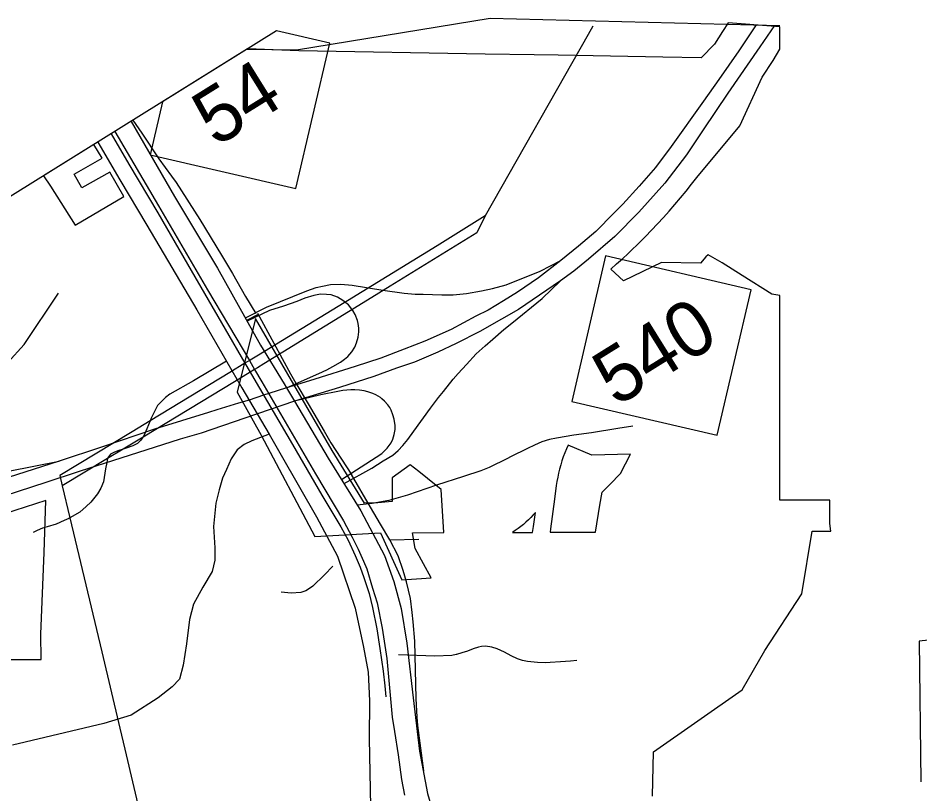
# Model space of a CAD drawing. Extents: x 2001466 to 31450019, y -30647475 to 847247.
# Drawn here: x 31430877 to 31436559, y -30625236 to -30620345 of the extents above; entities that cross this region are included whole.
import ezdxf

# ---------------------------------------------------------------- set-up
doc = ezdxf.new("R2010")
doc.units = 0
for name, color, linetype in [('Exist Boundary Political City Limit New Hole', 7, 'Continuous'), ('Exist Boundary Political CountyLine', 7, 'Continuous'), ('Exist Hydrographic Creek Single Shore', 7, 'Continuous'), ('Exist Railroad Mainline', 7, 'Continuous'), ('Exist Railroad Siding', 7, 'Continuous'), ('Exist Road Non-System Type 51', 7, 'Continuous'), ('Exist Road Primary Interstate Ramp 1 Lane Attributed', 7, 'Continuous'), ('Exist Road Primary NC Attributed', 7, 'Continuous'), ('Exist Road Primary NC Shield CELL', 7, 'Continuous'), ('Exist Road Primary NC Shield Number Label', 7, 'Continuous'), ('Exist Road Primary NC UnDivided 4 Lane Attributed', 7, 'Continuous'), ('Exist Road Secondary Type 41 Attributed', 7, 'Continuous'), ('Exist Road Secondary Type 51 Attributed', 7, 'Continuous'), ('Exist Utilities Electrical Transmission Line', 7, 'Continuous'), ('Map Preparation Boundary City Limit Buffer Line', 7, 'Continuous'), ('Prop Road Primary Interstate Projected', 7, 'Continuous')]:
    doc.layers.add(name, color=color, linetype=linetype)

msp = doc.modelspace()

# ---------------------------------------------------------------- linework, layer by layer
at = {"layer": 'Exist Boundary Political City Limit New Hole'}
msp.add_line((31431355.2, -30621141.9), (31431036.6, -30621340.3), dxfattribs=at)
for points in [[(31431036.6, -30621340.3), (31431080.4, -30621404), (31431237.6, -30621650.8), (31431543.9, -30621470), (31431455.9, -30621315.5), (31431278.3, -30621416), (31431230.3, -30621328.6), (31431406, -30621228.7), (31431355.2, -30621141.9)], [(31432408, -30622974.2), (31432746.1, -30623613.8), (31433160.3, -30623589.7), (31433294.9, -30623886.1), (31433479.6, -30623874), (31433431.8, -30623785.1), (31433379.6, -30623688.5), (31433362.3, -30623589.3), (31433558.9, -30623586.9), (31433543, -30623316.3), (31433456.5, -30623246.2), (31433401.4, -30623203.5), (31433347.9, -30623160.6), (31433232.8, -30623243.3), (31433234.1, -30623392.8), (31433143.6, -30623400.8), (31433060.1, -30623402.6), (31432854.8, -30623070.8), (31432371.8, -30622238), (31432257.9, -30622703.3), (31432408, -30622974.2)], [(31434303, -30623136), (31434295.3, -30623161.6), (31434288.3, -30623187.4), (31434282, -30623213.3), (31434276.5, -30623239.5), (31434271.8, -30623265.8), (31434267.8, -30623292.3), (31434256.5, -30623377.5), (31434231.3, -30623565.5), (31434228.3, -30623586.1), (31434514.3, -30623584.7), (31434542.9, -30623415.7), (31434556.9, -30623334), (31434604.3, -30623285.4), (31434672.6, -30623215.3), (31434735.3, -30623094.1), (31434491.4, -30623099.5), (31434341.8, -30623036.5), (31434331, -30623060.9), (31434320.9, -30623085.7), (31434311.6, -30623110.7), (31434303, -30623136)], [(31431021.3, -30624229.1), (31431042.5, -30623712.7), (31431051.3, -30623386.3), (31430659.6, -30623511.8), (31430414.3, -30623630.1), (31430405.5, -30623937.7), (31430405.3, -30623948.6), (31430397.4, -30624234.4), (31430393.3, -30624378.5), (31430392.6, -30624390.1), (31430649.4, -30624389.5), (31430747.6, -30624388), (31431022.5, -30624387.6), (31431021.3, -30624229.1)], [(31434124.3, -30623549.3), (31434136.1, -30623460.7), (31434122.1, -30623476.8), (31434107.4, -30623492.5), (31434092.3, -30623507.7), (31434076.6, -30623522.3), (31434060.5, -30623536.5), (31434043.9, -30623550), (31434026.9, -30623563), (31434009.4, -30623575.5), (31433991.5, -30623587.3), (31434118.4, -30623587.5), (31434124.3, -30623549.3)]]:
    msp.add_lwpolyline(points, dxfattribs=at)
at = {"layer": 'Exist Boundary Political CountyLine'}
msp.add_lwpolyline([(31432320.4, -30620540.7), (31432630.9, -30620544.1), (31433851.3, -30620344.6), (31435675.8, -30620391.5)], dxfattribs=at)
at = {"layer": 'Exist Hydrographic Creek Single Shore'}
msp.add_lwpolyline([(31427167, -30625941.3), (31427306.5, -30625810.6), (31427780.5, -30625068.9), (31428088.5, -30624901.3), (31428338.5, -30624683.3), (31428487.6, -30624450.1), (31428587.4, -30624383.3), (31428828.6, -30624332.5), (31428970.5, -30624131.9), (31428994.4, -30623991.3), (31429161.6, -30623847.1), (31429419.5, -30623832.7), (31429826.6, -30623197.9), (31430134.5, -30622895.8), (31430217.6, -30622789.3), (31430342.5, -30622722.9), (31430567.4, -30622711), (31430708.5, -30622628.7), (31430916.4, -30622403.2), (31431132.5, -30622079.5)], dxfattribs=at)
at = {"layer": 'Exist Railroad Mainline'}
msp.add_lwpolyline([(31431485.9, -30621060.5), (31431761.9, -30621528.7), (31432071.1, -30622059), (31432334.2, -30622504.2), (31432367.3, -30622560.3), (31432413.3, -30622638.1), (31432751.4, -30623217), (31432927.4, -30623514.6), (31432981.3, -30623617.7), (31433019.7, -30623692.5), (31433052.2, -30623769.2), (31433073.2, -30623817.6), (31433110.7, -30623938.4), (31433138.8, -30624031), (31433171.5, -30624191.6), (31433199.6, -30624382.2), (31433217.9, -30624566.6), (31433234.1, -30624750.9), (31433248.2, -30624841.2), (31433271.2, -30624989.7), (31433292, -30625144.1), (31433312, -30625242.6)], dxfattribs=at)
at = {"layer": 'Exist Railroad Siding'}
msp.add_lwpolyline([(31431464.1, -30621074), (31431575.3, -30621264.9), (31431757, -30621572.6), (31431944.4, -30621896.4), (31432182.1, -30622305.3), (31432306.4, -30622521.1), (31432338.9, -30622577.5), (31432361.7, -30622617), (31432605.2, -30623032), (31432790.7, -30623351.8), (31432910.6, -30623552.3), (31432956.9, -30623635.2), (31433000.9, -30623732.1), (31433031.4, -30623806.8), (31433056.1, -30623871.3), (31433088, -30623971.9), (31433110.2, -30624060.4), (31433137.5, -30624194.9), (31433156.9, -30624319.3), (31433178, -30624461.8), (31433188.1, -30624554), (31433194.7, -30624624.1)], dxfattribs=at)
at = {"layer": 'Exist Road Non-System Type 51'}
msp.add_line((31434396.9, -30624394.8), (31434356.4, -30624398.5), dxfattribs=at)
for points in [[(31432189.4, -30622507.6), (31431981.4, -30622631.2), (31431833.7, -30622716.2), (31431805.2, -30622737.6), (31431756.2, -30622786.6), (31431739.5, -30622820.3), (31431716.6, -30622867.8), (31431709.5, -30622884.7)], [(31431709.5, -30622884.7), (31431689.2, -30622933.3), (31431676.6, -30622963), (31431664.4, -30622986.2)], [(31434749.6, -30622917.8), (31434655.3, -30622931.9), (31434488.8, -30622958.5), (31434378.5, -30622974.3), (31434268.1, -30622992), (31434223.9, -30623001.1), (31434175.6, -30623016.1), (31434131.2, -30623037.2), (31434086.7, -30623058.3), (31433979.8, -30623111.6)], [(31431664.4, -30622986.2), (31431662, -30622990.7), (31431647.7, -30623008.4), (31431629.3, -30623026.1), (31431601, -30623041.5), (31431558.7, -30623056.6), (31431539.1, -30623062.1)], [(31431539.1, -30623062.1), (31431512.4, -30623069.7), (31431484.2, -30623081.1), (31431459.9, -30623094.6), (31431441.4, -30623118.2), (31431440.9, -30623121.7)], [(31431440.9, -30623121.7), (31431436.8, -30623146.1), (31431428, -30623185.9), (31431414.4, -30623267.7), (31431397.5, -30623307.3), (31431376.8, -30623342.9), (31431335.7, -30623396.1), (31431305.2, -30623423.4), (31431266.4, -30623458.7), (31431203.7, -30623495.7)], [(31433979.8, -30623111.6), (31433959.4, -30623121.7), (31433844.3, -30623177.3), (31433791.9, -30623198.3), (31433683.1, -30623234.1), (31433512, -30623288.6), (31433331.2, -30623351.3), (31433212.4, -30623385.3), (31433107.8, -30623405.1), (31433014.3, -30623415)], [(31431203.7, -30623495.7), (31431197.6, -30623499.2), (31431167.3, -30623512.6), (31431116.9, -30623535.6), (31431060.5, -30623552.4), (31431030.4, -30623559.8), (31430998.1, -30623575.2), (31430971.8, -30623588.6)], [(31432860.8, -30623800.6), (31432807.7, -30623855.5), (31432734.3, -30623926), (31432712, -30623941.5), (31432689.7, -30623955.1), (31432659.4, -30623966.5), (31432597.4, -30623969.2), (31432533.5, -30623963.9)], [(31434356.4, -30624398.5), (31434324.7, -30624401.4), (31434198.6, -30624408.8), (31434148.6, -30624407.8), (31434086.8, -30624400.5), (31434054.9, -30624393.8), (31434023.1, -30624383.2), (31433983.5, -30624364.4), (31433942, -30624341.5), (31433894.4, -30624320.6), (31433860.6, -30624309.9), (31433822.7, -30624305.1), (31433796.7, -30624306.6), (31433776.6, -30624310.1), (31433744.4, -30624321.5), (31433708.1, -30624334.7), (31433671.9, -30624346), (31433639.6, -30624357.3), (31433637.5, -30624357.7)], [(31433637.5, -30624357.7), (31433609.5, -30624362.7), (31433503.4, -30624366.6), (31433273.6, -30624357.9)]]:
    msp.add_lwpolyline(points, dxfattribs=at)
at = {"layer": 'Exist Road Primary Interstate Ramp 1 Lane Attributed'}
for points in [[(31432309.1, -30622234.5), (31432442.1, -30622167.1), (31432697.2, -30622064.1), (31432755.4, -30622043.1), (31432794.5, -30622034.1), (31432844.7, -30622025), (31432909.9, -30622022), (31432982, -30622028.8), (31433174.7, -30622059.3), (31433310.2, -30622078.4), (31433378.9, -30622086), (31433428.5, -30622086), (31433547.2, -30622090.3), (31433618.3, -30622090.3), (31433702.9, -30622080.7), (31433797, -30622065.3), (31433866.2, -30622049.9), (31433952.7, -30622026.9), (31434167, -30621941.2), (31434297, -30621872.5)], [(31432930.5, -30623279.4), (31433104.8, -30623181.8), (31433177.8, -30623135.9), (31433238.3, -30623099.5), (31433271.6, -30623070.3), (31433301.9, -30623038.8), (31433332.8, -30623000.4), (31433371.1, -30622948.3), (31433475.6, -30622804.5), (31433525.7, -30622736.4), (31433556.6, -30622698), (31433617.5, -30622620.2), (31433648.7, -30622585.2), (31433701.3, -30622527.7), (31433762.5, -30622461.5), (31433818.8, -30622410.4), (31433868.4, -30622368.2), (31433938, -30622307), (31433987.2, -30622268), (31434179.2, -30622112.3), (31434294.9, -30622001.7)], [(31432567.6, -30622675.6), (31432771.1, -30622584.5), (31432821.4, -30622561.3), (31432859.7, -30622541), (31432907.7, -30622514.8), (31432933.2, -30622496), (31432955, -30622477.3), (31432979.8, -30622448.8), (31432997.8, -30622419.5), (31433009, -30622392.5), (31433020.1, -30622356.9), (31433023.6, -30622323.1), (31433023.1, -30622299.3), (31433019.1, -30622270.6), (31433014.5, -30622250.3), (31432999.8, -30622213), (31432986.7, -30622188.7), (31432958, -30622153.1), (31432924, -30622125.1), (31432889.9, -30622104.7), (31432849.8, -30622090.4), (31432821, -30622088.1), (31432781.6, -30622085.6), (31432740.6, -30622092.8), (31432684.3, -30622110.2), (31432633.1, -30622130.6), (31432549.2, -30622161.3), (31432460.6, -30622187.9), (31432320.2, -30622254.5)], [(31432915.2, -30623254.6), (31433068.3, -30623154.8), (31433168.2, -30623090), (31433201.8, -30623055.1), (31433226.8, -30623022.6), (31433238, -30622998.9), (31433245.5, -30622970.3), (31433251.8, -30622939.1), (31433251.8, -30622914.1), (31433245.5, -30622874.2), (31433238, -30622845.6), (31433226.8, -30622815.6), (31433218.1, -30622799.9), (31433206.8, -30622783.2), (31433185.5, -30622759.5), (31433169.4, -30622744.6), (31433160.4, -30622737.7), (31433130.2, -30622719.7), (31433111.5, -30622711.1), (31433079.8, -30622700.3), (31433056.8, -30622694.6), (31433028.1, -30622690.3), (31432998.6, -30622687.4), (31432972.7, -30622688.1), (31432922.6, -30622692.4), (31432891, -30622699.6), (31432784.3, -30622719.6), (31432618.1, -30622760.6)]]:
    msp.add_lwpolyline(points, dxfattribs=at)
at = {"layer": 'Exist Road Primary NC Attributed'}
for points in [[(31431588.9, -30620996.3), (31431862.3, -30621469.4), (31432134.3, -30621921.1), (31432404.6, -30622405.8), (31432552.7, -30622650.6), (31432567.6, -30622675.6)], [(31432567.6, -30622675.6), (31432618.1, -30622760.6)], [(31432618.1, -30622760.6), (31432831.1, -30623118.4), (31433037, -30623451.8), (31433185.1, -30623732.8), (31433244.6, -30623897), (31433289.7, -30624067.7), (31433326.7, -30624285.9), (31433365.3, -30624629.7), (31433405.5, -30624966.3), (31433455.4, -30625233.6), (31433523, -30625461.4), (31433609.9, -30625667.6), (31433692, -30625822.2), (31433819.1, -30626017.8)]]:
    msp.add_lwpolyline(points, dxfattribs=at)
at = {"layer": 'Exist Road Primary NC Shield CELL'}
msp.add_line((31432506.1, -30620425), (31431787.9, -30620872.4), dxfattribs=at)
for points in [[(31431787.9, -30620872.4), (31431710.1, -30621207), (31432627.5, -30621420.2), (31432840.7, -30620502.8), (31432506.1, -30620425)], [(31435282.1, -30622975.1), (31435495.3, -30622057.7), (31434577.9, -30621844.5), (31434364.7, -30622761.9), (31435282.1, -30622975.1)]]:
    msp.add_lwpolyline(points, dxfattribs=at)
at = {"layer": 'Exist Road Primary NC UnDivided 4 Lane Attributed'}
for p, q in [((31432567.6, -30622675.6), (31432455.8, -30622711.1)), ((31432631.8, -30622657.1), (31432567.6, -30622675.6)), ((31432422.9, -30622721.3), (31432333, -30622753.8)), ((31432455.8, -30622711.1), (31432422.9, -30622721.3))]:
    msp.add_line(p, q, dxfattribs=at)
for points in [[(31435642.9, -30620390.7), (31435550, -30620526.3), (31435348.7, -30620817.6), (31435192, -30621049.6), (31435087.1, -30621206.3), (31434951, -30621386.1), (31434787.8, -30621568.7), (31434635.7, -30621720.9), (31434470, -30621865.4), (31434377.3, -30621941.2), (31434294.9, -30622001.7)], [(31435526.8, -30620387.7), (31435417.6, -30620552), (31435292.2, -30620731.6), (31435195.2, -30620869.2), (31434991.1, -30621155.1), (31434892.9, -30621286.6), (31434848.8, -30621336.8), (31434789.7, -30621404.8), (31434687.1, -30621517.1), (31434668.6, -30621537.6), (31434629.2, -30621575), (31434516, -30621689.5), (31434408.4, -30621781.7), (31434297, -30621872.5)], [(31434297, -30621872.5), (31434154.6, -30621982.2), (31434023, -30622073.4), (31433934.1, -30622126.6), (31433838.6, -30622185.2), (31433760.7, -30622224), (31433604.8, -30622308.1), (31433440.1, -30622381.2), (31433310, -30622432), (31433162.2, -30622487.9), (31433000.1, -30622540.5), (31432746.6, -30622621.9), (31432631.8, -30622657.1)], [(31434294.9, -30622001.7), (31434029.8, -30622181.3), (31433922.4, -30622243.1), (31433785.8, -30622321.2), (31433637.8, -30622396), (31433521.1, -30622450.3), (31433375, -30622513.3), (31433261.2, -30622551.8), (31433118.9, -30622604.1), (31432902.5, -30622673.9), (31432618.1, -30622760.6)], [(31432333.3, -30622753.7), (31432266.6, -30622773.1), (31432128.2, -30622815.2), (31432077.1, -30622830.9), (31431737.2, -30622937.3), (31431403.2, -30623049.8), (31431135.7, -30623137.6)], [(31432618.1, -30622760.6), (31432306.4, -30622867.7), (31432030.1, -30622960.8), (31431898.8, -30622999.1), (31431262, -30623202.4), (31431052.4, -30623271.8), (31430700.7, -30623385.1)], [(31431135.7, -30623137.6), (31430438.2, -30623361.2), (31430261, -30623420.9), (31430133.8, -30623465.1), (31430037.5, -30623507.5), (31429987.4, -30623528.7), (31429876.5, -30623584.4), (31429741.7, -30623658.9), (31429607, -30623740.7), (31429484.2, -30623824.8), (31429375.9, -30623906.6), (31429281.1, -30623981.1), (31429221.2, -30624035.3), (31429153.1, -30624097.5), (31429084, -30624169.5), (31429006.2, -30624253.5), (31428871.4, -30624408.2), (31428775.7, -30624525.2)]]:
    msp.add_lwpolyline(points, dxfattribs=at)
at = {"layer": 'Exist Road Secondary Type 41 Attributed'}
msp.add_lwpolyline([(31432458.2, -30622967.5), (31432350.3, -30623009.8), (31432301.1, -30623033.3), (31432257.2, -30623066.5), (31432219.8, -30623123.2), (31432191, -30623189.5), (31432164.8, -30623244.1), (31432143.4, -30623317.9), (31432122.1, -30623403.2), (31432109.2, -30623549.8), (31432117.3, -30623685), (31432117.3, -30623762.3), (31432099.6, -30623834), (31432041.6, -30623932.2), (31431982.1, -30624040.1), (31431957.9, -30624136.8), (31431938.6, -30624289.8), (31431917.7, -30624424.2), (31431893.6, -30624512.8), (31431848.5, -30624561.1), (31431760, -30624630.4), (31431589.4, -30624738.3), (31431417.2, -30624791.4), (31430841.1, -30624927.5)], dxfattribs=at)
at = {"layer": 'Exist Road Secondary Type 51 Attributed'}
for points in [[(31431380.1, -30621126.4), (31431518.6, -30621365.2), (31431689.2, -30621649.5), (31432003, -30622183.3), (31432286.2, -30622676.1), (31432458.2, -30622967.5)], [(31432458.2, -30622967.5), (31432535.2, -30623100.7), (31432756.1, -30623488.6), (31432889.7, -30623736.6), (31433000.7, -30624064.3), (31433052.2, -30624310.7), (31433082.8, -30624468.5), (31433090.9, -30624649.7), (31433089.2, -30624886.4), (31433097.3, -30625315.6), (31433152, -30625692.4), (31433224.4, -30626049.1)]]:
    msp.add_lwpolyline(points, dxfattribs=at)
at = {"layer": 'Exist Utilities Electrical Transmission Line'}
for p, q in [((31434498.1, -30620396.8), (31434468.4, -30620449)), ((31434468.4, -30620449), (31433818.8, -30621590.8)), ((31432306.4, -30622521.1), (31432211.4, -30622579)), ((31432334.2, -30622504.2), (31432306.4, -30622521.1)), ((31432211.4, -30622579), (31431709.5, -30622884.7)), ((31432338.9, -30622577.5), (31432239.6, -30622637.7)), ((31432367.3, -30622560.3), (31432338.9, -30622577.5)), ((31432239.6, -30622637.7), (31431664.4, -30622986.2)), ((31431664.4, -30622986.2), (31431539.1, -30623062.1)), ((31431539.1, -30623062.1), (31431440.9, -30623121.7)), ((31431440.9, -30623121.7), (31431155.8, -30623294.4)), ((31431155.8, -30623294.4), (31431203.7, -30623495.7))]:
    msp.add_line(p, q, dxfattribs=at)
for points in [[(31433818.8, -30621590.8), (31433516.9, -30621780.6), (31432952.7, -30622127.6)], [(31433818.8, -30621590.8), (31433766.6, -30621697.7), (31433221.5, -30622034.8)], [(31433221.5, -30622034.8), (31433077.8, -30622123.6), (31432425.1, -30622524.9)], [(31432952.7, -30622127.6), (31432931.5, -30622140.6), (31432391.5, -30622469.3)], [(31432391.5, -30622469.3), (31432340.1, -30622500.6), (31432334.2, -30622504.2)], [(31432425.1, -30622524.9), (31432385.1, -30622549.5), (31432367.3, -30622560.3)], [(31431709.5, -30622884.7), (31431596.8, -30622953.4), (31431139.2, -30623228), (31431155.8, -30623294.4)], [(31431203.7, -30623495.7), (31431404.4, -30624339.5), (31431518.6, -30624820.5)], [(31431518.6, -30624820.5), (31431549.9, -30624952.5), (31431654.7, -30625400.7), (31431752.6, -30625798.7), (31431870.4, -30626297.1), (31432016, -30626904.1), (31432155.9, -30627493), (31432270, -30627979.4), (31432417.6, -30628584.4), (31432504.1, -30628952.2), (31432596.4, -30629330.1), (31432719.5, -30629862.6), (31432755.6, -30630016.4)]]:
    msp.add_lwpolyline(points, dxfattribs=at)
at = {"layer": 'Map Preparation Boundary City Limit Buffer Line'}
for p, q in [((31435675.8, -30620399.5), (31435349.6, -30620373.9)), ((31435675.8, -30620541.2), (31435675.8, -30620399.5)), ((31432322, -30620539.6), (31428277.1, -30623059.2)), ((31431355.2, -30621141.9), (31431036.6, -30621340.3))]:
    msp.add_line(p, q, dxfattribs=at)
for points in [[(31435349.6, -30620373.9), (31435314.9, -30620428.8), (31435264, -30620509), (31435181.3, -30620594.5), (31434938.8, -30620590.5), (31434278.5, -30620579.3), (31434127.3, -30620576.8), (31433820.5, -30620571.7)], [(31433820.5, -30620571.7), (31432645.9, -30620552), (31432322, -30620539.6)], [(31435675.8, -30622093.5), (31435625.1, -30622085.3), (31435439.6, -30621967.6), (31435313.3, -30621887.5), (31435224.1, -30621837.1), (31435209.6, -30621850.5), (31435175.1, -30621888.9), (31434931.1, -30621886.6), (31434691, -30622001.1), (31434610.8, -30621927.6), (31434647.6, -30621895), (31434684, -30621861.9), (31434720, -30621828.3), (31434747.8, -30621802.2), (31434775, -30621775.6), (31434802.3, -30621748.9), (31434829, -30621721.8), (31434867.4, -30621682.4), (31434905.1, -30621642.5), (31434942.4, -30621602.1), (31434979.1, -30621561.1), (31435015.3, -30621519.6), (31435050.8, -30621477.7), (31435085.8, -30621435.3), (31435120.1, -30621392.4), (31435153.9, -30621349), (31435424.9, -30621024.9), (31435564.4, -30620718.2), (31435633, -30620612.1), (31435675.8, -30620541.2)], [(31431036.6, -30621340.3), (31431080.4, -30621404), (31431237.6, -30621650.8), (31431543.9, -30621470), (31431455.9, -30621315.5), (31431278.3, -30621416), (31431230.3, -30621328.6), (31431406, -30621228.7), (31431355.2, -30621141.9)], [(31435990.6, -30623384.3), (31435675.8, -30623384.3), (31435675.8, -30622093.5)], [(31432408, -30622974.2), (31432746.1, -30623613.8), (31433160.3, -30623589.7), (31433294.9, -30623886.1), (31433479.6, -30623874), (31433431.8, -30623785.1), (31433379.6, -30623688.5), (31433362.3, -30623589.3), (31433558.9, -30623586.9), (31433543, -30623316.3), (31433456.5, -30623246.2), (31433401.4, -30623203.5), (31433347.9, -30623160.6), (31433232.8, -30623243.3), (31433234.1, -30623392.8), (31433143.6, -30623400.8), (31433060.1, -30623402.6), (31432854.8, -30623070.8), (31432371.8, -30622238), (31432257.9, -30622703.3), (31432408, -30622974.2)], [(31434303, -30623136), (31434295.3, -30623161.6), (31434288.3, -30623187.4), (31434282, -30623213.3), (31434276.5, -30623239.5), (31434271.8, -30623265.8), (31434267.8, -30623292.3), (31434256.5, -30623377.5), (31434231.3, -30623565.5), (31434228.3, -30623586.1), (31434514.3, -30623584.7), (31434542.9, -30623415.7), (31434556.9, -30623334), (31434604.3, -30623285.4), (31434672.6, -30623215.3), (31434735.3, -30623094.1), (31434491.4, -30623099.5), (31434341.8, -30623036.5), (31434331, -30623060.9), (31434320.9, -30623085.7), (31434311.6, -30623110.7), (31434303, -30623136)], [(31431021.3, -30624229.1), (31431042.5, -30623712.7), (31431051.3, -30623386.3), (31430659.6, -30623511.8), (31430414.3, -30623630.1), (31430405.5, -30623937.7), (31430405.3, -30623948.6), (31430397.4, -30624234.4), (31430393.3, -30624378.5), (31430392.6, -30624390.1), (31430649.4, -30624389.5), (31430747.6, -30624388), (31431022.5, -30624387.6), (31431021.3, -30624229.1)], [(31434874.1, -30625249.9), (31434880.9, -30624970.5), (31435437.8, -30624578.6), (31435580.4, -30624332), (31435815.4, -30623974.8), (31435880.4, -30623578.9), (31435931.8, -30623578.5), (31435991, -30623578.5), (31435997.3, -30623578.4), (31435991.3, -30623530), (31435990, -30623451), (31435990.6, -30623384.3)], [(31434124.3, -30623549.3), (31434136.1, -30623460.7), (31434122.1, -30623476.8), (31434107.4, -30623492.5), (31434092.3, -30623507.7), (31434076.6, -30623522.3), (31434060.5, -30623536.5), (31434043.9, -30623550), (31434026.9, -30623563), (31434009.4, -30623575.5), (31433991.5, -30623587.3), (31434118.4, -30623587.5), (31434124.3, -30623549.3)], [(31436770.4, -30624249.6), (31436554.1, -30624273.6), (31436564.1, -30625159.1)]]:
    msp.add_lwpolyline(points, dxfattribs=at)
at = {"layer": 'Prop Road Primary Interstate Projected'}
for p, q in [((31432388.7, -30622212.6), (31432319.5, -30622248.9)), ((31432627.6, -30622647), (31432703.9, -30622777.3)), ((31433219.1, -30623634.4), (31433402.2, -30623630.5))]:
    msp.add_line(p, q, dxfattribs=at)
for points in [[(31431600.4, -30620989.1), (31431656.6, -30621071.3), (31431764.6, -30621233.1), (31431843.9, -30621340.9), (31431872.3, -30621381.7), (31432022.8, -30621615.6), (31432157.8, -30621840.4), (31432227.3, -30621954.8), (31432309, -30622099.6), (31432374.8, -30622208)], [(31432384.9, -30622205.6), (31432488.5, -30622394), (31432593.4, -30622587.3), (31432627.6, -30622647)], [(31432703.9, -30622777.3), (31432740.9, -30622837.5), (31432804.9, -30622949.5), (31432847.6, -30623021.4), (31432976.9, -30623221.6)], [(31429732.4, -30623561.4), (31429882.8, -30623482.8), (31430206.8, -30623360.2), (31430310.9, -30623325.5), (31430369.3, -30623306.2), (31430475.2, -30623278.5), (31430634.4, -30623241.6), (31430816.9, -30623200.9), (31431135.7, -30623137.6)], [(31433219.1, -30623634.4), (31433160.4, -30623534.3), (31433097, -30623428.8), (31432976.9, -30623221.6)], [(31433432.3, -30625090.3), (31433394.7, -30624805), (31433391.3, -30624751.6), (31433384.6, -30624633.1), (31433377, -30624272.4), (31433366.8, -30624151.8), (31433360, -30624091.6), (31433348.9, -30624003), (31433323.6, -30623898.6), (31433303, -30623827.4), (31433271.3, -30623735.6), (31433219.1, -30623634.4)]]:
    msp.add_lwpolyline(points, dxfattribs=at)

# ---------------------------------------------------------------- texts
at = {"layer": 'Exist Road Primary NC Shield Number Label'}
for s, p in [('54', (31432122.6, -30621161.5)), ('540', (31434644.8, -30622798.8))]:
    msp.add_text(s, height=350, rotation=31.918, dxfattribs=at).set_placement(p)

doc.saveas('drawing.dxf')
